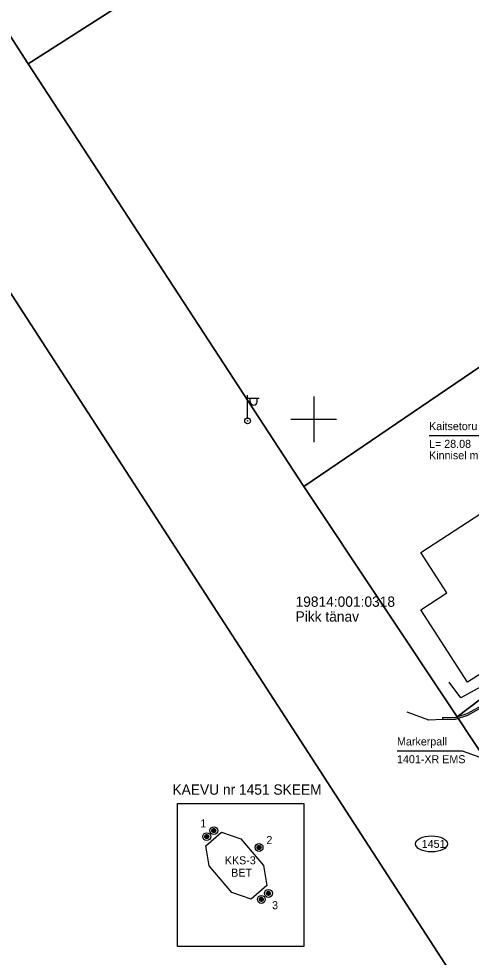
# Model space of a CAD drawing. Extents: x 532028 to 533559, y 6581810 to 6583914.
# Drawn here: x 533024.2 to 533063.8, y 6583552.9 to 6583635 of the extents above; entities that cross this region are included whole.
import ezdxf

# ---------------------------------------------------------------- set-up
doc = ezdxf.new("R2010")
doc.units = 0
for name, color, linetype in [('ABIJOONIS', 7, 'Continuous'), ('AED', 7, 'Continuous'), ('HOONE', 7, 'Continuous'), ('KAEVUNR', 7, 'Continuous'), ('PIIR', 7, 'Continuous'), ('POST', 7, 'Continuous'), ('SITRASS', 7, 'Continuous'), ('TEE', 7, 'Continuous'), ('VORK', 7, 'Continuous')]:
    doc.layers.add(name, color=color, linetype=linetype)

msp = doc.modelspace()

# ---------------------------------------------------------------- linework, layer by layer
at = {"layer": 'ABIJOONIS'}
for p, q in [((533040.656, 6583563.647), (533040.47, 6583563.496)), ((533040.683, 6583563.645), (533040.472, 6583563.474)), ((533040.703, 6583563.638), (533040.474, 6583563.452)), ((533040.72, 6583563.629), (533040.477, 6583563.431)), ((533040.629, 6583563.649), (533040.479, 6583563.527)), ((533040.738, 6583563.619), (533040.484, 6583563.413)), ((533040.587, 6583563.638), (533040.494, 6583563.563)), ((533041.273, 6583564.172), (533041.087, 6583564.021)), ((533041.3, 6583564.171), (533041.089, 6583564)), ((533041.319, 6583564.163), (533041.091, 6583563.978)), ((533041.337, 6583564.154), (533041.093, 6583563.956)), ((533041.246, 6583564.174), (533041.095, 6583564.052)), ((533041.355, 6583564.145), (533041.101, 6583563.938)), ((533041.371, 6583564.134), (533041.11, 6583563.922)), ((533041.204, 6583564.164), (533041.111, 6583564.088)), ((533041.383, 6583564.12), (533041.119, 6583563.906)), ((533041.394, 6583564.105), (533041.129, 6583563.89)), ((533041.406, 6583564.091), (533041.143, 6583563.878)), ((533041.415, 6583564.075), (533041.159, 6583563.867)), ((533041.42, 6583564.056), (533041.174, 6583563.855)), ((533041.426, 6583564.036), (533041.191, 6583563.845)), ((533041.431, 6583564.017), (533041.213, 6583563.84)), ((533041.428, 6583563.991), (533041.236, 6583563.835)), ((533041.424, 6583563.964), (533041.261, 6583563.832)), ((533041.414, 6583563.932), (533041.299, 6583563.839)), ((533040.754, 6583563.609), (533040.493, 6583563.397)), ((533040.766, 6583563.595), (533040.503, 6583563.381)), ((533040.777, 6583563.58), (533040.512, 6583563.364)), ((533040.789, 6583563.566), (533040.527, 6583563.353)), ((533040.798, 6583563.55), (533040.542, 6583563.342)), ((533040.803, 6583563.53), (533040.557, 6583563.33)), ((533040.809, 6583563.511), (533040.574, 6583563.32)), ((533040.814, 6583563.492), (533040.596, 6583563.315)), ((533040.811, 6583563.466), (533040.619, 6583563.31)), ((533040.807, 6583563.439), (533040.644, 6583563.306)), ((533040.797, 6583563.407), (533040.682, 6583563.313)), ((533045.384, 6583562.535), (533045.043, 6583562.505)), ((533045.382, 6583562.553), (533045.044, 6583562.524)), ((533045.381, 6583562.572), (533045.046, 6583562.542)), ((533045.373, 6583562.59), (533045.047, 6583562.561)), ((533045.385, 6583562.517), (533045.049, 6583562.487)), ((533045.364, 6583562.607), (533045.051, 6583562.58)), ((533045.384, 6583562.498), (533045.055, 6583562.469)), ((533045.354, 6583562.625), (533045.061, 6583562.599)), ((533045.378, 6583562.479), (533045.061, 6583562.451)), ((533045.371, 6583562.46), (533045.07, 6583562.434)), ((533045.342, 6583562.642), (533045.072, 6583562.618)), ((533045.321, 6583562.659), (533045.082, 6583562.638)), ((533045.365, 6583562.441), (533045.085, 6583562.417)), ((533045.348, 6583562.421), (533045.101, 6583562.4)), ((533045.299, 6583562.675), (533045.107, 6583562.658)), ((533045.33, 6583562.401), (533045.12, 6583562.383)), ((533045.259, 6583562.69), (533045.139, 6583562.68)), ((533045.304, 6583562.381), (533045.155, 6583562.368)), ((533045.43, 6583558.153), (533045.244, 6583558.002)), ((533045.457, 6583558.151), (533045.247, 6583557.98)), ((533045.477, 6583558.143), (533045.249, 6583557.958)), ((533045.495, 6583558.134), (533045.251, 6583557.936)), ((533045.403, 6583558.154), (533045.253, 6583558.032)), ((533045.513, 6583558.125), (533045.259, 6583557.919)), ((533045.361, 6583558.144), (533045.268, 6583558.068)), ((533045.529, 6583558.114), (533045.268, 6583557.902)), ((533045.54, 6583558.1), (533045.277, 6583557.886)), ((533045.552, 6583558.086), (533045.286, 6583557.87)), ((533045.563, 6583558.071), (533045.301, 6583557.858)), ((533045.573, 6583558.055), (533045.316, 6583557.847)), ((533045.578, 6583558.036), (533045.332, 6583557.836)), ((533045.583, 6583558.016), (533045.348, 6583557.826)), ((533045.588, 6583557.997), (533045.371, 6583557.82)), ((533045.586, 6583557.971), (533045.394, 6583557.815)), ((533045.582, 6583557.944), (533045.419, 6583557.812)), ((533045.572, 6583557.913), (533045.456, 6583557.819)), ((533046.047, 6583558.678), (533045.861, 6583558.527)), ((533046.074, 6583558.676), (533045.863, 6583558.505)), ((533046.094, 6583558.669), (533045.866, 6583558.483)), ((533046.112, 6583558.659), (533045.868, 6583558.461)), ((533046.02, 6583558.68), (533045.87, 6583558.558)), ((533046.129, 6583558.65), (533045.876, 6583558.444)), ((533045.978, 6583558.669), (533045.885, 6583558.594)), ((533046.146, 6583558.64), (533045.885, 6583558.428)), ((533046.157, 6583558.625), (533045.894, 6583558.411)), ((533046.169, 6583558.611), (533045.903, 6583558.395)), ((533046.18, 6583558.597), (533045.918, 6583558.384)), ((533046.19, 6583558.58), (533045.933, 6583558.372)), ((533046.195, 6583558.561), (533045.948, 6583558.361)), ((533046.2, 6583558.542), (533045.965, 6583558.351)), ((533046.205, 6583558.522), (533045.988, 6583558.346)), ((533046.203, 6583558.497), (533046.01, 6583558.34)), ((533046.199, 6583558.47), (533046.035, 6583558.337)), ((533046.189, 6583558.438), (533046.073, 6583558.344))]:
    msp.add_line(p, q, dxfattribs=at)
for points in [[(533038.081, 6583553.855), (533038.081, 6583566.368), (533049.124, 6583566.368), (533049.124, 6583553.855)], [(533045.605, 6583560.947), (533045.908, 6583559.194), (533044.528, 6583558.019), (533042.845, 6583558.597), (533040.86, 6583560.929), (533040.557, 6583562.682), (533041.937, 6583563.857), (533043.62, 6583563.279)]]:
    msp.add_lwpolyline(points, close=True, dxfattribs=at)
for centre, radius in [((533040.642, 6583563.478), 0.346), ((533040.642, 6583563.478), 0.173), ((533041.259, 6583564.003), 0.346), ((533041.259, 6583564.003), 0.173), ((533045.215, 6583562.527), 0.346), ((533045.215, 6583562.527), 0.173), ((533046.033, 6583558.509), 0.346), ((533045.417, 6583557.984), 0.346), ((533045.417, 6583557.984), 0.173), ((533046.033, 6583558.509), 0.173)]:
    msp.add_circle(centre, radius, dxfattribs=at)
msp.add_ellipse((533060.302, 6583562.846), major_axis=(1.4, 0), ratio=0.5, dxfattribs=at)
at = {"layer": 'AED'}
msp.add_lwpolyline([(533064.601, 6583576.579), (533062.877, 6583575.621), (533061.851, 6583576.992)], dxfattribs=at)
at = {"layer": 'HOONE'}
msp.add_lwpolyline([(533059.353, 6583583.312), (533061.654, 6583584.807), (533059.365, 6583588.33), (533068.791, 6583594.455), (533071.118, 6583590.875), (533072.804, 6583591.971), (533075.474, 6583587.861), (533073.317, 6583586.478), (533075.154, 6583583.578), (533067.238, 6583578.564), (533066.871, 6583579.144), (533063.458, 6583576.982)], close=True, dxfattribs=at)
at = {"layer": 'PIIR'}
for points in [[(533244.86, 6583767.27), (533244.04, 6583767.94), (533196.19, 6583708.2), (533148.43, 6583661.15), (533135.57, 6583642.54), (533115.41, 6583624.19), (533089.54, 6583594.42), (533062.55, 6583573.96), (533068.07, 6583565.58), (533108.18, 6583599.21), (533131.61, 6583623.67), (533165.4, 6583660.63), (533207.1, 6583698.99), (533255.66, 6583758.46), (533254.45, 6583759.45)], [(532993.67, 6583679.77), (533025.01, 6583631.11), (533086.31, 6583670.26), (533084.06, 6583673.83), (533027.54, 6583759.39), (533005.49, 6583731.07), (533002.65, 6583727.41), (532991.72, 6583682.7)], [(532972.72, 6583689.44), (532967.06, 6583676.1), (533011.37, 6583607.68), (533000.98, 6583583.19), (532995.64, 6583570.6), (533049.34, 6583487.67), (533014.71, 6583463.9), (533001.82, 6583465.67), (532996.57, 6583457.16), (533030.64, 6583435.36), (533035.27, 6583442.65), (533069.9, 6583466.41), (533082.16, 6583479.5), (533087.92, 6583485.65), (533092.73, 6583504.12)], [(533086.31, 6583670.26), (533025.01, 6583631.11), (533049.13, 6583594.12), (533108.79, 6583634.68)], [(533115.41, 6583624.19), (533108.79, 6583634.68), (533049.13, 6583594.12), (533062.55, 6583573.96), (533089.54, 6583594.42)]]:
    msp.add_lwpolyline(points, close=True, dxfattribs=at)
msp.add_lwpolyline([(533137.39, 6583487.49), (533119.96, 6583495.42), (533111.71, 6583500.71), (533099.19, 6583518.02), (533068.07, 6583565.58), (533062.55, 6583573.96), (533049.13, 6583594.12), (533025.01, 6583631.11), (532993.67, 6583679.77), (532991.72, 6583682.7), (532979.96, 6583700.93), (532975.97, 6583692), (532974.12, 6583692.84), (532972.72, 6583689.44), (533092.73, 6583504.12), (533087.92, 6583485.65)], dxfattribs=at)
at = {"layer": 'POST'}
for p, q in [((533044.217, 6583600.103), (533044.217, 6583602.103)), ((533044.217, 6583601.853), (533045.217, 6583601.853)), ((533044.444, 6583601.532), (533044.444, 6583601.853)), ((533045.057, 6583601.532), (533045.057, 6583601.853)), ((533044.217, 6583599.853), (533044.217, 6583599.853))]:
    msp.add_line(p, q, dxfattribs=at)
for radius in [0.25, 0.0234]:
    msp.add_circle((533044.217, 6583599.853), radius, dxfattribs=at)
msp.add_arc((533044.75, 6583601.532), 0.306, 180, 0, dxfattribs=at)
at = {"layer": 'SITRASS'}
for points in [[(533098.36, 6583592.553), (533081.994, 6583583.787), (533072.238, 6583598.548), (533060.088, 6583598.548)], [(533070.407, 6583568.297), (533063.004, 6583570.956), (533057.284, 6583570.956)]]:
    msp.add_lwpolyline(points, dxfattribs=at)
at = {"layer": 'TEE'}
for points in [[(533065.045, 6583575.129), (533065.117, 6583574.998), (533063.446, 6583574.079), (533062.355, 6583573.729), (533061.253, 6583573.74)], [(533065.045, 6583575.129), (533063.387, 6583574.217), (533062.332, 6583573.879), (533061.254, 6583573.89), (533061.253, 6583573.74)], [(533061.253, 6583573.74), (533060.064, 6583573.674), (533058.177, 6583574.363)]]:
    msp.add_lwpolyline(points, dxfattribs=at)
at = {"layer": 'VORK'}
for p, q in [((533050, 6583602), (533050, 6583598)), ((533048, 6583600), (533052, 6583600))]:
    msp.add_line(p, q, dxfattribs=at)

# ---------------------------------------------------------------- texts
at = {"layer": 'ABIJOONIS'}
for s, height, p in [('KAEVU nr 1451 SKEEM', 0.9, (533037.642, 6583567.147)), ('1', 0.7, (533040.069, 6583564.287)), ('2', 0.7, (533045.86, 6583562.83)), ('3', 0.7, (533046.356, 6583557.132))]:
    msp.add_text(s, height=height, rotation=360, dxfattribs=at).set_placement(p)
for s, p in [('KKS-3', (533042.222, 6583561.056)), ('BET', (533042.777, 6583559.973))]:
    msp.add_text(s, height=0.7, dxfattribs=at).set_placement(p)
at = {"layer": 'KAEVUNR'}
msp.add_text('1451', height=0.7, dxfattribs=at).set_placement((533059.445, 6583562.496))
at = {"layer": 'PIIR'}
for s, p in [('19814:001:0318', (533048.408, 6583583.59)), ('Pikk tänav', (533048.408, 6583582.29))]:
    msp.add_text(s, height=0.9, dxfattribs=at).set_placement(p)
at = {"layer": 'SITRASS'}
for s, p in [('Kaitsetoru  D=50 PL 1250N', (533060.088, 6583599.048)), ('L= 28.08', (533060.088, 6583597.498)), ('Kinnisel meetodil', (533060.088, 6583596.498)), ('Markerpall ', (533057.284, 6583571.456)), ('1401-XR EMS ', (533057.284, 6583569.906))]:
    msp.add_text(s, height=0.7, dxfattribs=at).set_placement(p)

doc.saveas('drawing.dxf')
